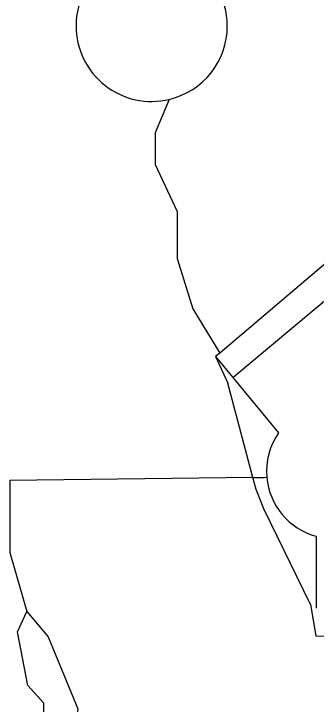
# Model space of a CAD drawing. Extents: x 124000 to 128010, y 398999 to 403000.
# Drawn here: x 127198.9 to 127239.7, y 399681.5 to 399774.7 of the extents above; entities that cross this region are included whole.
import ezdxf

# ---------------------------------------------------------------- set-up
doc = ezdxf.new("R2010")
doc.units = 0
for name, color, linetype in [('gg-afsc-faunaraster', 7, 'Continuous'), ('gg-bbg-hoofdgebouw', 7, 'Continuous'), ('gg-knt-verharding', 7, 'Continuous'), ('gg-kntw-bovenkant insteek waterloop', 7, 'Continuous'), ('gt-grn-groengrens', 7, 'Continuous')]:
    doc.layers.add(name, color=color, linetype=linetype)

msp = doc.modelspace()

# ---------------------------------------------------------------- linework, layer by layer
at = {"layer": 'gg-afsc-faunaraster'}
for p in [(127226.111, 399728.431), (127231.143, 399712.116)]:
    msp.add_line(p, (127227.768, 399724.846), dxfattribs=at)
for points in [[(127268.096, 399766.53), (127257.066, 399756.653), (127252.843, 399751.1), (127226.677, 399728.906)], [(127238.941, 399694.98), (127232.621, 399707.874), (127231.575, 399710.488), (127231.143, 399712.116)], [(127238.941, 399694.98), (127239.645, 399690.75), (127243.983, 399690.732)]]:
    msp.add_lwpolyline(points, dxfattribs=at)
at = {"layer": 'gg-bbg-hoofdgebouw'}
for p, q in [((127228.429, 399725.615), (127234.616, 399718.156)), ((127239.685, 399704.188), (127239.687, 399694.495))]:
    msp.add_line(p, q, dxfattribs=at)
msp.add_lwpolyline([(127228.429, 399725.615), (127255.047, 399747.863), (127255.284, 399747.579)], dxfattribs=at)
for centre, radius, start, end in [((127242.076, 399712.962), 9.09, 145.15219, 185.03616), ((127242.079, 399712.96), 9.093, 185.02116, 254.73679)]:
    msp.add_arc(centre, radius, start, end, dxfattribs=at)
at = {"layer": 'gg-knt-verharding'}
for p, q in [((127226.677, 399728.906), (127226.111, 399728.431)), ((127226.111, 399728.431), (127228.429, 399725.615))]:
    msp.add_line(p, q, dxfattribs=at)
at = {"layer": 'gg-kntw-bovenkant insteek waterloop'}
for centre, radius, start, end in [((127217.504, 399773.031), 10.198, 0.00181, 122.37351), ((127217.503, 399773.031), 10.198, 122.37024, 180.01073), ((127217.503, 399773.031), 10.199, 283.48127, 0.0025), ((127217.504, 399773.031), 10.199, 180.00865, 283.48078)]:
    msp.add_arc(centre, radius, start, end, dxfattribs=at)
at = {"layer": 'gt-grn-groengrens'}
msp.add_line((127231.143, 399712.116), (127198.404, 399711.698), dxfattribs=at)
for points in [[(127219.881, 399763.113), (127217.957, 399758.59), (127217.957, 399754.352), (127220.922, 399747.996), (127220.922, 399741.639), (127223.041, 399734.858), (127226.677, 399728.906)], [(127198.404, 399711.698), (127198.404, 399702.001), (127200.683, 399694.023)], [(127231.143, 399712.116), (127232.701, 399712.136), (127233.021, 399712.164)], [(127205.109, 399673.741), (127202.981, 399674.58), (127202.981, 399681.675), (127200.787, 399684.083), (127199.434, 399691.305), (127200.683, 399694.023)], [(127200.683, 399694.023), (127203.531, 399690.604), (127207.56, 399680.933), (127206.69, 399675.222), (127205.109, 399673.741)]]:
    msp.add_lwpolyline(points, dxfattribs=at)

doc.saveas('drawing.dxf')
